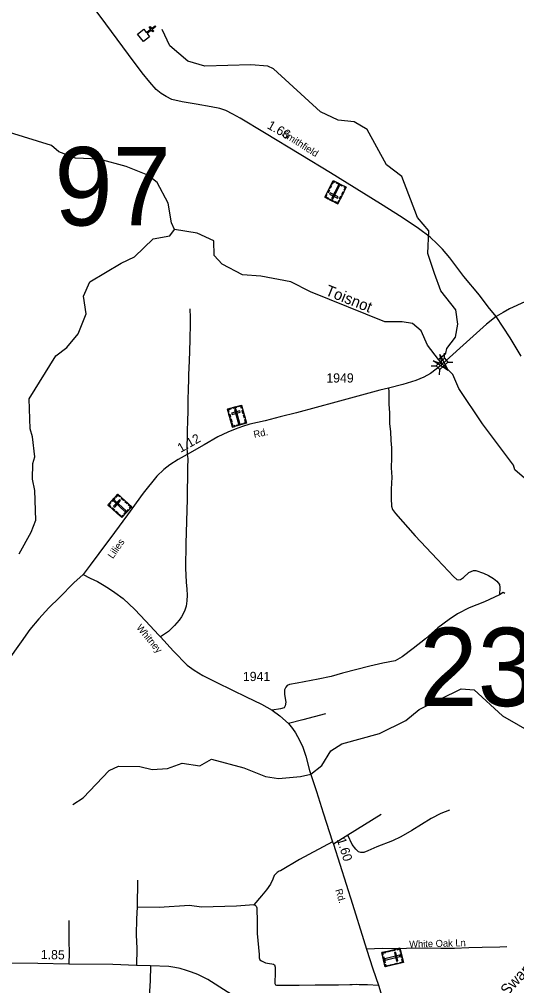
# Model space of a CAD drawing. Extents: x 2220236 to 2384410, y 720751 to 894131.
# Drawn here: x 2273033 to 2279798, y 756526 to 769665 of the extents above; entities that cross this region are included whole.
import ezdxf

# ---------------------------------------------------------------- set-up
doc = ezdxf.new("R2010")
doc.units = 0
for name, color, linetype in [('Exist Cultural Cemetery CELL', 7, 'Continuous'), ('Exist Cultural Church CELL', 7, 'Continuous'), ('Exist Hydrographic Creek Single Shore', 7, 'Continuous'), ('Exist Hydrographic Creek Single Shore Label', 7, 'Continuous'), ('Exist Hydrographic Misc Water Feature', 7, 'Continuous'), ('Exist Road Non-System Type 51', 7, 'Continuous'), ('Exist Road Non-System Type 51 Label', 7, 'Continuous'), ('Exist Road Secondary Mileage Hundredths English Label', 7, 'Continuous'), ('Exist Road Secondary Structure Standard Bridge Attributed CELL', 7, 'Continuous'), ('Exist Road Secondary Structure Standard Bridge CELL', 7, 'Continuous'), ('Exist Road Secondary Structure Standard Bridge Number Label', 7, 'Continuous'), ('Exist Road Secondary Type 51 Attributed', 7, 'Continuous'), ('Exist Road Secondary Type 51 Label', 7, 'Continuous'), ('Exist Road Secondary Type 51 Number Label', 7, 'Continuous')]:
    doc.layers.add(name, color=color, linetype=linetype)

msp = doc.modelspace()

# ---------------------------------------------------------------- linework, layer by layer
at = {"layer": 'Exist Cultural Cemetery CELL'}
for points in [[(2277365, 767155), (2277187, 767245), (2277302, 767472), (2277480, 767382)], [(2277332, 767457), (2277327, 767447), (2277307, 767457), (2277289, 767421), (2277279, 767426), (2277302, 767472)], [(2277250, 767344), (2277230, 767305), (2277220, 767310), (2277240, 767349)], [(2277280, 767403), (2277260, 767364), (2277250, 767369), (2277270, 767408)], [(2277281, 767231), (2277298, 767222), (2277389, 767403), (2277373, 767411)], [(2277424, 767398), (2277348, 767436), (2277353, 767447), (2277429, 767408)], [(2277450, 767397), (2277445, 767387), (2277465, 767377), (2277447, 767341), (2277457, 767336), (2277480, 767382)], [(2277207, 767284), (2277217, 767279), (2277202, 767250), (2277239, 767232), (2277234, 767222), (2277187, 767245)], [(2277299, 767189), (2277253, 767212), (2277258, 767222), (2277304, 767199)], [(2277359, 767234), (2277368, 767251), (2277263, 767304), (2277254, 767288)], [(2277384, 767194), (2277374, 767199), (2277360, 767170), (2277324, 767189), (2277319, 767179), (2277365, 767155)], [(2277418, 767260), (2277398, 767221), (2277388, 767226), (2277408, 767265)], [(2277448, 767320), (2277429, 767281), (2277419, 767286), (2277438, 767325)], [(2275863, 764366), (2276054, 764420), (2276124, 764176), (2275933, 764121)], [(2275875, 764324), (2275886, 764327), (2275877, 764358), (2275916, 764369), (2275913, 764380), (2275863, 764366)], [(2275921, 764311), (2275926, 764294), (2276039, 764326), (2276034, 764344)], [(2275934, 764386), (2275984, 764400), (2275987, 764389), (2275937, 764375)], [(2275976, 764367), (2275958, 764362), (2276014, 764167), (2276032, 764172)], [(2276066, 764379), (2276055, 764376), (2276047, 764407), (2276008, 764395), (2276005, 764406), (2276054, 764420)], [(2276075, 764305), (2276064, 764347), (2276075, 764350), (2276086, 764308)], [(2275895, 764253), (2275883, 764294), (2275894, 764298), (2275906, 764256)], [(2275914, 764188), (2275902, 764230), (2275913, 764233), (2275925, 764191)], [(2276094, 764242), (2276082, 764284), (2276093, 764287), (2276105, 764245)], [(2276093, 764166), (2276089, 764178), (2276111, 764184), (2276099, 764222), (2276110, 764225), (2276124, 764176)], [(2275965, 764130), (2275962, 764141), (2275940, 764135), (2275929, 764174), (2275919, 764171), (2275933, 764121)], [(2275985, 764148), (2276067, 764171), (2276070, 764160), (2275988, 764137)], [(2274239, 763063), (2274374, 763209), (2274561, 763036), (2274425, 762890)], [(2274289, 763118), (2274324, 763156), (2274333, 763148), (2274298, 763110)], [(2274316, 763047), (2274330, 763034), (2274410, 763121), (2274397, 763133)], [(2274334, 763123), (2274322, 763110), (2274470, 762972), (2274483, 762985)], [(2274406, 763180), (2274398, 763172), (2274375, 763193), (2274347, 763164), (2274339, 763171), (2274374, 763209)], [(2274452, 763122), (2274420, 763151), (2274428, 763160), (2274460, 763130)], [(2274271, 763034), (2274278, 763042), (2274255, 763064), (2274282, 763094), (2274274, 763101), (2274239, 763063)], [(2274325, 762984), (2274293, 763013), (2274301, 763021), (2274333, 762992)], [(2274456, 762940), (2274514, 763002), (2274522, 762995), (2274464, 762932)], [(2274500, 763077), (2274468, 763106), (2274476, 763115), (2274508, 763085)], [(2274538, 763012), (2274530, 763020), (2274545, 763036), (2274515, 763063), (2274523, 763071), (2274561, 763036)], [(2274374, 762938), (2274342, 762967), (2274350, 762976), (2274382, 762946)], [(2274448, 762914), (2274439, 762922), (2274424, 762906), (2274395, 762934), (2274387, 762926), (2274425, 762890)], [(2278210, 757035), (2278257, 756841), (2278009, 756782), (2277963, 756975)], [(2277970, 756943), (2277981, 756946), (2277976, 756967), (2278016, 756977), (2278013, 756987), (2277963, 756975)], [(2278031, 756992), (2278073, 757002), (2278075, 756991), (2278033, 756981)], [(2278096, 757007), (2278138, 757017), (2278141, 757006), (2278099, 756996)], [(2278153, 756979), (2278135, 756975), (2278163, 756860), (2278181, 756865)], [(2278168, 757025), (2278171, 757014), (2278202, 757021), (2278211, 756982), (2278222, 756984), (2278210, 757035)], [(2278227, 756963), (2278240, 756912), (2278228, 756910), (2278216, 756960)], [(2277987, 756922), (2278007, 756840), (2277996, 756837), (2277976, 756919)], [(2278001, 756814), (2278013, 756817), (2278018, 756795), (2278057, 756805), (2278060, 756794), (2278009, 756782)], [(2278207, 756922), (2278203, 756940), (2278006, 756893), (2278010, 756874)], [(2278077, 756810), (2278119, 756820), (2278122, 756809), (2278079, 756799)], [(2278141, 756825), (2278183, 756835), (2278186, 756824), (2278144, 756814)], [(2278215, 756831), (2278212, 756842), (2278243, 756850), (2278234, 756889), (2278245, 756892), (2278257, 756841)]]:
    msp.add_lwpolyline(points, close=True, dxfattribs=at)
at = {"layer": 'Exist Cultural Church CELL'}
msp.add_lwpolyline([(2274725, 769530), (2274760, 769486), (2274820, 769532), (2274800, 769557), (2274813, 769567), (2274833, 769542), (2274880, 769579), (2274890, 769566), (2274842, 769529), (2274862, 769504), (2274849, 769494), (2274830, 769519), (2274770, 769473), (2274805, 769427), (2274721, 769362), (2274641, 769465)], close=True, dxfattribs=at)
at = {"layer": 'Exist Hydrographic Creek Single Shore'}
for points in [[(2275145, 766806), (2275103, 766899), (2275059, 767165), (2274906, 767447), (2274780, 767545), (2274487, 767666), (2274120, 767765), (2273795, 767778), (2273569, 767865), (2273469, 767949), (2272901, 768128)], [(2278736, 765039), (2278583, 765233), (2278498, 765432), (2278380, 765529), (2278239, 765552), (2278006, 765550), (2276994, 765958), (2276726, 766098), (2276317, 766175), (2276067, 766190), (2275791, 766337), (2275682, 766454), (2275680, 766654), (2275454, 766760), (2275145, 766806)], [(2280059, 763330), (2280000, 763347), (2279773, 763542), (2279756, 763602), (2279335, 764165), (2279013, 764644), (2278928, 764836), (2278784, 764979), (2278736, 765039)]]:
    msp.add_lwpolyline(points, dxfattribs=at)
at = {"layer": 'Exist Hydrographic Misc Water Feature'}
for points in [[(2278736, 765039), (2278834, 765126), (2278850, 765191), (2278965, 765343), (2278997, 765520), (2278970, 765717), (2278768, 765974), (2278682, 766208), (2278588, 766482), (2278602, 766791), (2278450, 766971), (2278237, 767526), (2278027, 767685), (2277764, 768166), (2277588, 768271), (2277372, 768295), (2277129, 768408), (2276491, 768992), (2276415, 769027), (2276182, 769048), (2275557, 769028), (2275324, 769098), (2275080, 769307), (2274978, 769528)], [(2273029, 762399), (2273193, 762691), (2273258, 762857), (2273246, 763257), (2273211, 763415), (2273218, 763625), (2273242, 763716), (2273214, 763989), (2273180, 764098), (2273168, 764505), (2273529, 765091), (2273678, 765203), (2273834, 765387), (2273940, 765663), (2273904, 765903), (2273994, 766095), (2274416, 766349), (2274599, 766437), (2274855, 766681), (2275079, 766722), (2275145, 766806)], [(2273761, 758989), (2273902, 759081), (2274256, 759451), (2274381, 759511), (2274672, 759505), (2274839, 759465), (2275047, 759478), (2275246, 759552), (2275488, 759514), (2275646, 759606), (2276088, 759486), (2276381, 759371), (2276556, 759342), (2276856, 759368), (2276997, 759401), (2277146, 759520), (2277269, 759720), (2277418, 759816), (2277933, 759953), (2278290, 760132), (2278471, 760283), (2279044, 760563), (2279219, 760550), (2279605, 760194), (2280032, 759949)]]:
    msp.add_lwpolyline(points, dxfattribs=at)
at = {"layer": 'Exist Road Non-System Type 51'}
for p, q in [((2277956, 758852), (2277499, 758574)), ((2277499, 758574), (2277305, 758450)), ((2274641, 757962), (2274638, 757594))]:
    msp.add_line(p, q, dxfattribs=at)
for points in [[(2275354, 765727), (2275357, 765611), (2275355, 765538), (2275352, 765305), (2275342, 765017), (2275339, 764932), (2275334, 764827), (2275332, 764734), (2275331, 764672), (2275326, 764457), (2275326, 764368), (2275323, 764299), (2275321, 764246), (2275319, 764190), (2275318, 764086), (2275316, 763995), (2275313, 763863), (2275315, 763748)], [(2278053, 764652), (2278058, 764605), (2278060, 764524), (2278060, 764432), (2278067, 764314), (2278069, 764167), (2278080, 764061), (2278087, 763939), (2278094, 763837), (2278093, 763705), (2278089, 763567), (2278100, 763441), (2278091, 763275), (2278091, 763152), (2278094, 763047), (2278109, 763001), (2278151, 762947), (2278419, 762643), (2278715, 762326), (2278869, 762161), (2278938, 762091), (2278983, 762050), (2279005, 762044), (2279032, 762048), (2279076, 762077), (2279148, 762142), (2279210, 762171), (2279244, 762173), (2279348, 762137), (2279415, 762104), (2279482, 762062), (2279527, 762024), (2279563, 761982), (2279569, 761940), (2279565, 761842)], [(2275315, 763748), (2275323, 763695), (2275321, 763564), (2275314, 763140), (2275299, 762536), (2275292, 762203), (2275301, 762014), (2275310, 761918), (2275314, 761837), (2275312, 761757), (2275301, 761686), (2275278, 761619), (2275238, 761543), (2275207, 761496), (2275143, 761425), (2275060, 761343), (2274953, 761268)], [(2279565, 761842), (2279359, 761744), (2279152, 761663), (2278994, 761581), (2278878, 761504), (2278724, 761393), (2278559, 761243), (2278390, 761109), (2278241, 760996), (2278143, 760942), (2277978, 760911), (2277802, 760871), (2277429, 760773), (2277274, 760729), (2277099, 760692), (2276812, 760638), (2276707, 760620), (2276677, 760607), (2276658, 760586), (2276640, 760550), (2276638, 760487), (2276658, 760379), (2276648, 760330), (2276633, 760305), (2276585, 760292), (2276471, 760273)], [(2279638, 761859), (2279614, 761871), (2279565, 761842)], [(2277198, 760223), (2276890, 760140), (2276692, 760090)], [(2278884, 758913), (2278767, 758868), (2278635, 758801), (2278371, 758638), (2278222, 758551), (2278111, 758494), (2277895, 758412), (2277772, 758359), (2277718, 758338), (2277678, 758336), (2277646, 758348), (2277612, 758381), (2277562, 758445), (2277499, 758574)], [(2277292, 758483), (2276845, 758240), (2276585, 758089), (2276567, 758083), (2276539, 758066), (2276498, 758022), (2276481, 757972), (2276448, 757907), (2276394, 757829), (2276329, 757747), (2276224, 757624)], [(2276224, 757624), (2275985, 757607), (2275511, 757594), (2275347, 757615), (2274937, 757591), (2274638, 757594)], [(2276224, 757624), (2276243, 757619), (2276256, 757607), (2276263, 757585), (2276266, 757389), (2276267, 757237), (2276294, 756950), (2276296, 756906), (2276303, 756879), (2276326, 756865), (2276383, 756838), (2276435, 756827), (2276466, 756825), (2276489, 756819), (2276503, 756809), (2276511, 756780), (2276513, 756734), (2276511, 756674), (2276507, 756594), (2276510, 756554), (2276516, 756537), (2276531, 756531), (2276838, 756534), (2277055, 756536), (2277181, 756536), (2277373, 756538), (2277528, 756540), (2277562, 756542), (2277617, 756545), (2277656, 756543), (2277708, 756542), (2277769, 756542), (2277919, 756532)], [(2274638, 757594), (2274627, 757436), (2274623, 757216), (2274630, 757032), (2274625, 756800)], [(2273708, 757410), (2273708, 757259), (2273708, 757129), (2273709, 756975), (2273706, 756819)], [(2279665, 757052), (2279569, 757048), (2279328, 757046), (2279148, 757041), (2278954, 757032), (2278764, 757030), (2278555, 757035), (2278299, 757030), (2278132, 757029), (2277972, 757033), (2277757, 757023)], [(2274819, 756795), (2274814, 756592), (2274797, 756377), (2274783, 756192)]]:
    msp.add_lwpolyline(points, dxfattribs=at)
at = {"layer": 'Exist Road Secondary Structure Standard Bridge Attributed CELL'}
msp.add_lwpolyline([(2278753, 765106), (2278867, 764890), (2278660, 765020), (2278784, 764979)], close=True, dxfattribs=at)
at = {"layer": 'Exist Road Secondary Structure Standard Bridge CELL'}
for p, q in [((2278814, 765057), (2278817, 765125)), ((2278861, 765006), (2278930, 765004)), ((2278635, 764956), (2278704, 764954)), ((2278749, 764833), (2278752, 764902))]:
    msp.add_line(p, q, dxfattribs=at)
msp.add_lwpolyline([(2278704, 764954), (2278814, 765057), (2278862, 765005), (2278752, 764902)], close=True, dxfattribs=at)
at = {"layer": 'Exist Road Secondary Type 51 Attributed'}
for points in [[(2279520, 765623), (2279411, 765756), (2279293, 765913), (2279081, 766169), (2278888, 766423), (2278791, 766539), (2278715, 766612), (2278621, 766704), (2278461, 766821), (2278241, 766973), (2277945, 767157), (2277264, 767580), (2276864, 767823), (2276370, 768121), (2276038, 768321), (2275936, 768376), (2275840, 768425), (2275759, 768453), (2275643, 768474), (2275437, 768513), (2275248, 768545), (2275108, 768576), (2275032, 768614), (2274963, 768658), (2274893, 768711), (2274806, 768809), (2274705, 768937), (2274518, 769186), (2274209, 769603), (2273947, 769961)], [(2283007, 767096), (2282842, 767030), (2282546, 766907), (2282260, 766795), (2281959, 766665), (2281793, 766576), (2281594, 766463), (2281424, 766382), (2281310, 766335), (2281067, 766257), (2280879, 766186), (2280719, 766137), (2280551, 766077), (2280382, 766013), (2280110, 765913), (2279911, 765822), (2279700, 765728), (2279614, 765681), (2279520, 765623)], [(2279520, 765623), (2279388, 765522), (2279025, 765194), (2278790, 764979)], [(2279857, 765085), (2279708, 765334), (2279520, 765623)], [(2278790, 764979), (2278761, 764953), (2278624, 764850), (2278534, 764798), (2278427, 764756), (2278249, 764701), (2278053, 764652), (2277938, 764622), (2277336, 764460), (2276804, 764316), (2276583, 764259), (2276376, 764208), (2276167, 764163), (2276069, 764129), (2275968, 764093), (2275867, 764054), (2275733, 763987), (2275546, 763878), (2275315, 763748), (2275193, 763680), (2275080, 763607), (2274999, 763544), (2274905, 763454), (2274719, 763221), (2274505, 762928), (2274329, 762689), (2274113, 762400), (2273997, 762243), (2273900, 762117)], [(2273900, 762117), (2273776, 762003), (2273579, 761804), (2273435, 761662), (2273296, 761515), (2273178, 761369), (2273059, 761201), (2272866, 760933), (2272513, 760409), (2272363, 760190), (2272228, 759991), (2272062, 759755), (2271973, 759635), (2271812, 759413), (2271662, 759231), (2271443, 759002), (2271398, 758959), (2271277, 758844), (2271156, 758745), (2270989, 758635), (2270773, 758503), (2270574, 758389), (2270399, 758294)], [(2273900, 762117), (2273997, 762067), (2274098, 762020), (2274189, 761968), (2274259, 761922), (2274334, 761873), (2274445, 761790), (2274606, 761642), (2274749, 761487), (2274929, 761294), (2274953, 761268), (2275128, 761074), (2275318, 760886), (2275409, 760815), (2275529, 760743), (2275710, 760654), (2275933, 760543), (2276118, 760452), (2276328, 760354), (2276471, 760273), (2276575, 760197), (2276692, 760090), (2276747, 760025), (2276791, 759963), (2276846, 759863), (2276889, 759767), (2276928, 759645), (2276980, 759453), (2277073, 759166), (2277167, 758877), (2277292, 758483), (2277305, 758450), (2277564, 757633), (2277713, 757153), (2277757, 757023), (2277843, 756755), (2277919, 756532), (2277949, 756431)], [(2277988, 755346), (2277630, 755514), (2277204, 755706), (2276684, 755958), (2276461, 756075), (2275858, 756442), (2275598, 756608), (2275461, 756679), (2275376, 756710), (2275306, 756734), (2275220, 756759), (2275150, 756775), (2275066, 756788), (2274819, 756795), (2274625, 756800), (2274305, 756812), (2273706, 756819), (2273283, 756826), (2272070, 756832)]]:
    msp.add_lwpolyline(points, dxfattribs=at)

# ---------------------------------------------------------------- texts
at = {"layer": 'Exist Hydrographic Creek Single Shore Label'}
for s, rotation, p in [('Toisnot', 338.0467, (2277183, 765921)), ('Swamp', 46.7567, (2279670, 756380))]:
    msp.add_text(s, height=150, rotation=rotation, dxfattribs=at).set_placement(p)
at = {"layer": 'Exist Road Non-System Type 51 Label'}
msp.add_text('White Oak Ln', height=95, rotation=1.4963, dxfattribs=at).set_placement((2278337, 757043))
at = {"layer": 'Exist Road Secondary Mileage Hundredths English Label'}
for s, rotation, p in [('1.66', 330.4846, (2276393, 768189)), ('1.12', 29.4118, (2275227, 763770)), ('1.60', 287.5643, (2277350, 758515)), ('1.85', 359.0078, (2273324, 756888))]:
    msp.add_text(s, height=125, rotation=rotation, dxfattribs=at).set_placement(p)
at = {"layer": 'Exist Road Secondary Structure Standard Bridge Number Label'}
for s, p in [('97', (2273510, 766862)), ('239', (2278474, 760327))]:
    msp.add_text(s, height=1066.3, dxfattribs=at).set_placement(p)
at = {"layer": 'Exist Road Secondary Type 51 Label'}
for s, rotation, p in [('Smithfield', 327.6315, (2276592, 768088)), ('Rd.', 11.8371, (2276229, 763973)), ('Lilies', 55.2371, (2274305, 762323)), ('Whitney', 309.916, (2274619, 761391)), ('Rd.', 286.8904, (2277329, 757827))]:
    msp.add_text(s, height=95, rotation=rotation, dxfattribs=at).set_placement(p)
at = {"layer": 'Exist Road Secondary Type 51 Number Label'}
for s, p in [('1949', (2277209, 764727)), ('1941', (2276074, 760668))]:
    msp.add_text(s, height=125, dxfattribs=at).set_placement(p)

doc.saveas('drawing.dxf')
